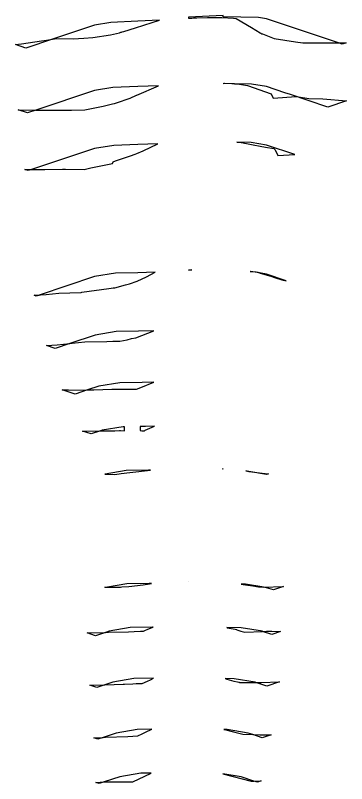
# Model space of a CAD drawing. Extents: x 1374859 to 1376773, y 382242 to 389804.
# Drawn here: x 1374874 to 1375103, y 382481 to 383013 of the extents above; entities that cross this region are included whole.
import ezdxf

# ---------------------------------------------------------------- set-up
doc = ezdxf.new("R2010")
doc.units = 0
doc.layers.add('T_Vehicle Path Lt Major', color=7, linetype='Continuous')
doc.layers.add('T_Vehicle Path Rt', color=7, linetype='Continuous')

msp = doc.modelspace()

# ---------------------------------------------------------------- linework, layer by layer
at = {"layer": 'T_Vehicle Path Lt Major'}
for points in [[(1374899.9, 382996.21), (1374902.6, 382996.61), (1374914.11, 382996.51), (1374921.51, 382997.01), (1374927.74, 382997.43), (1374939.89, 382999.23), (1374946.22, 383000.59), (1374947.03, 383000.96), (1374947.29, 383001.02), (1374947.57, 383001.11), (1374948.13, 383001.25), (1374949.15, 383001.62), (1374957.2, 383004.02), (1374968.75, 383007.77), (1374973.76, 383009.42), (1374958.88, 383008.68), (1374940.18, 383007.75), (1374928.87, 383005.87)], [(1374874.19, 382992.52), (1374874.38, 382992.54), (1374878.37, 382993.04), (1374892.15, 382995.14), (1374895.72, 382995.59), (1374899.9, 382996.21), (1374881.52, 382990.08)], [(1374888.26, 382947.13), (1374889.25, 382947.12), (1374889.86, 382947.11), (1374890.29, 382947.12), (1374907.82, 382947.2), (1374913.09, 382947.07), (1374922.31, 382947.28), (1374934.88, 382949.9), (1374941.36, 382951.43), (1374942.66, 382951.82), (1374944.06, 382952.28), (1374953.46, 382955.42), (1374957.85, 382957.37), (1374957.89, 382957.39), (1374958.14, 382957.49), (1374973.15, 382963.92), (1374958.88, 382963.41), (1374941.62, 382962.8), (1374928.87, 382960.67)], [(1374876.23, 382947.31), (1374888.26, 382947.13), (1374882.51, 382945.22)], [(1374885.33, 382906.03), (1374890.45, 382906.01), (1374894.53, 382906.08), (1374906.69, 382906.25), (1374908.84, 382906.2), (1374921.64, 382906.14), (1374926.31, 382907.27), (1374941.26, 382910.25), (1374941.83, 382911.46), (1374943.47, 382911.99), (1374953.69, 382915.4), (1374957, 382916.58), (1374958.25, 382917.02), (1374962.56, 382919.04), (1374972.69, 382923.71), (1374958.88, 382923.28), (1374942.16, 382922.76), (1374928.87, 382920.54)], [(1374880.66, 382906.04), (1374882.72, 382906.04), (1374885.33, 382906.03), (1374883.02, 382905.26)], [(1374890.66, 382819.16), (1374891.6, 382819.21), (1374895.45, 382819.56), (1374904.16, 382820.41), (1374919.42, 382821), (1374919.79, 382821.02), (1374920.23, 382821.07), (1374938.91, 382823.74), (1374940.5, 382823.94), (1374941.9, 382824.11), (1374942.93, 382824.25), (1374950.34, 382826.19), (1374953.07, 382826.97), (1374958.31, 382828.76), (1374964.75, 382831.82), (1374970.95, 382834.89), (1374958.88, 382834.63), (1374943.31, 382834.3), (1374928.87, 382831.89)], [(1374993.87, 382836.45), (1374996.16, 382836.51), (1374993.87, 382836.46)], [(1374887.14, 382818.97), (1374890.66, 382819.16), (1374888.61, 382818.47)], [(1374911.93, 382785.64), (1374913.57, 382785.79), (1374922.25, 382786.72), (1374937.49, 382787.03), (1374941.64, 382787.2), (1374941.79, 382787.24), (1374946.38, 382787.35), (1374951.57, 382788.06), (1374954.43, 382789.06), (1374957.42, 382789.44), (1374969.86, 382794.4), (1374959.37, 382794.19), (1374943.93, 382793.88), (1374929.36, 382791.45)], [(1374895.73, 382784.16), (1374903.04, 382784.8), (1374911.93, 382785.64), (1374901.61, 382782.2)], [(1374924.17, 382753.46), (1374928.55, 382753.59), (1374940.79, 382754.11), (1374943.53, 382754.08), (1374953.73, 382754.08), (1374954.97, 382754.07), (1374956.64, 382754.12), (1374957.96, 382754.14), (1374960.88, 382755.28), (1374970.01, 382758.91), (1374961.8, 382758.74), (1374946.36, 382758.43), (1374931.79, 382756)], [(1374906.46, 382753.66), (1374910.97, 382753.57), (1374921.4, 382753.38), (1374924.17, 382753.46), (1374915.61, 382750.61)], [(1374960.57, 382728.22), (1374960.57, 382725.37), (1374960.82, 382725.32), (1374961.61, 382725.28), (1374963.2, 382725.25), (1374963.36, 382725.25), (1374963.97, 382725.55), (1374970.39, 382728.42), (1374964.23, 382728.3)], [(1374920.6, 382725.04), (1374922.4, 382725.06), (1374933.09, 382725.18), (1374926.64, 382723.03)], [(1374933.09, 382725.18), (1374942.92, 382725.29), (1374946.13, 382725.34), (1374946.98, 382725.33), (1374949.74, 382725.15), (1374949.74, 382728.01), (1374948.79, 382727.99), (1374934.22, 382725.56)], [(1374936.13, 382695.2), (1374942.93, 382694.97), (1374947.24, 382695.63), (1374953.4, 382696.42), (1374967.59, 382697.97), (1374966.18, 382697.95), (1374950.73, 382697.64), (1374936.17, 382695.21)], [(1375017.38, 382698.89), (1375017.88, 382698.87), (1375017.87, 382698.88)], [(1374935.94, 382617.03), (1374937.99, 382617.01), (1374936.65, 382616.79)], [(1374937.99, 382617.01), (1374941.36, 382616.99), (1374945.32, 382616.98), (1374946.23, 382617.04), (1374946.78, 382617.04), (1374947.84, 382617.16), (1374952.67, 382617.58), (1374962.53, 382618.74), (1374966.96, 382619.28), (1374968.38, 382619.56), (1374966.66, 382619.53), (1374951.22, 382619.22)], [(1374993.87, 382620.93), (1374993.97, 382620.93), (1374993.87, 382620.93)], [(1374923.85, 382585.31), (1374936.5, 382585.76), (1374929.5, 382583.43)], [(1374936.5, 382585.76), (1374938.55, 382585.83), (1374952.34, 382586.2), (1374956.25, 382586.3), (1374960.62, 382586.49), (1374962.75, 382586.5), (1374964.23, 382587.18), (1374965.34, 382587.65), (1374968.11, 382588.79), (1374969.52, 382589.37), (1374969.09, 382589.36), (1374953.65, 382589.05), (1374939.08, 382586.62)], [(1374935.95, 382549.49), (1374942.54, 382549.64), (1374948.63, 382549.83), (1374949.6, 382549.83), (1374955.38, 382550.18), (1374957.66, 382550.32), (1374961.89, 382550.25), (1374965.47, 382551.97), (1374967.54, 382552.99), (1374969.67, 382554.05), (1374956.08, 382553.77), (1374941.51, 382551.35)], [(1374925.56, 382549.25), (1374925.62, 382549.25), (1374935.95, 382549.49), (1374930.4, 382547.64)], [(1374934.89, 382513.05), (1374936.48, 382513.11), (1374952.06, 382513.79), (1374958.92, 382514.17), (1374961.9, 382515.54), (1374964.19, 382516.63), (1374968.44, 382518.64), (1374968.55, 382518.7), (1374958.51, 382518.5), (1374943.94, 382516.07)], [(1374928.45, 382512.8), (1374934.89, 382513.05), (1374931.29, 382511.85)], [(1374935.69, 382482.23), (1374936.21, 382482.26), (1374955.38, 382482.35), (1374963.73, 382486.25), (1374968.09, 382488.37), (1374960.94, 382488.22), (1374946.37, 382485.79)], [(1374929.71, 382481.88), (1374935.69, 382482.23), (1374932.17, 382481.06)]]:
    msp.add_lwpolyline(points, close=True, dxfattribs=at)
at = {"layer": 'T_Vehicle Path Rt'}
for points in [[(1374993.87, 383010.75), (1374996.13, 383010.87), (1374997.31, 383010.9), (1374999.56, 383010.98), (1375007.14, 383011.11), (1375011.69, 383011.19), (1375013.32, 383011.19), (1375016.99, 383011.19), (1375025.04, 383010.71), (1375026.82, 383010.6), (1375037.45, 383004.27), (1375043.51, 383000.66), (1375043.95, 383000.39), (1375044.67, 383000.01), (1375045.13, 382999.86), (1375053.22, 382996.68), (1375067.96, 382994.41), (1375072.94, 382993.61), (1375073.37, 382993.62), (1375076.24, 382993.64), (1375097.54, 382993.64), (1375047.87, 383010.19), (1375042.23, 383011.13), (1375017.88, 383011.62), (1375017.87, 383012.7), (1374993.87, 383011.5)], [(1375097.54, 382993.64), (1375102.93, 382993.64), (1375100.24, 382992.74)], [(1375017.88, 382965.66), (1375018.82, 382965.67), (1375019.09, 382965.68), (1375023.86, 382965.45), (1375025.75, 382965.35), (1375017.88, 382965.5)], [(1375025.75, 382965.35), (1375029.21, 382965.16), (1375030.48, 382964.91), (1375034.6, 382964.16), (1375051.09, 382958.3), (1375052.38, 382955.49), (1375068.29, 382956.52), (1375068.52, 382956.48), (1375064.44, 382957.85), (1375060.6, 382959.13), (1375047.87, 382963.37), (1375037.42, 382965.11)], [(1375068.52, 382956.48), (1375077.11, 382955.26), (1375086.73, 382954.83), (1375103.23, 382953.55), (1375090.28, 382949.24), (1375076.65, 382953.78), (1375072.6, 382955.12)], [(1375027.41, 382924.93), (1375030.2, 382924.78), (1375030.63, 382924.73), (1375032.54, 382924.29), (1375034.01, 382923.92), (1375037.55, 382923.33), (1375044.53, 382921.98), (1375048.53, 382921.24), (1375051.52, 382920.83), (1375052.95, 382920.66), (1375053.36, 382920.17), (1375053.86, 382919.63), (1375055.68, 382915.67), (1375067.47, 382916.42), (1375047.87, 382922.96), (1375037.19, 382924.74)], [(1375036.57, 382835.51), (1375036.72, 382835.5), (1375036.64, 382835.51)], [(1375036.72, 382835.5), (1375037.17, 382835.45), (1375040.5, 382835.16), (1375040.61, 382835.15), (1375041.73, 382835.07), (1375042.41, 382834.66), (1375042.93, 382834.46)], [(1375042.93, 382834.46), (1375043.37, 382834.29), (1375046.05, 382833.72), (1375051.43, 382832.05), (1375053.25, 382831.4), (1375058.43, 382829.8), (1375061.44, 382829.11), (1375047.87, 382833.64)], [(1375033.58, 382697.44), (1375034.62, 382697.22), (1375035.6, 382697.11)], [(1375035.6, 382697.11), (1375037.76, 382696.86), (1375044.79, 382695.79), (1375049.28, 382695.53), (1375047.87, 382695.06)], [(1375030.38, 382619.12), (1375031.75, 382618.95), (1375034.83, 382618.49), (1375036.77, 382618.08), (1375038.45, 382617.88), (1375042.22, 382617.31), (1375044.67, 382617.17), (1375033.3, 382619.06)], [(1375044.67, 382617.17), (1375045.54, 382617.12), (1375059.67, 382617.42), (1375052.59, 382615.06), (1375047.87, 382616.63)], [(1375020.32, 382589.11), (1375020.66, 382588.91), (1375026.16, 382587.86), (1375026.97, 382587.68), (1375027.37, 382587.53), (1375030.18, 382586.57), (1375032.92, 382585.98), (1375045.15, 382586.41), (1375044.96, 382586.48), (1375030.39, 382588.91)], [(1375045.15, 382586.41), (1375047.85, 382586.51), (1375051.5, 382586.58), (1375057.5, 382586.32), (1375051.46, 382584.31)], [(1375019.14, 382553.8), (1375020.35, 382553.43), (1375025.35, 382551.91), (1375027.68, 382551.44), (1375028.81, 382551.21), (1375029.03, 382551.17), (1375029.21, 382551.13), (1375029.48, 382551.05), (1375040.55, 382551.1), (1375040.1, 382551.25), (1375025.53, 382553.68)], [(1375040.55, 382551.1), (1375043.6, 382551.11), (1375044.09, 382551.13), (1375056.71, 382551.41), (1375048.16, 382548.56)], [(1375018.44, 382518.49), (1375018.78, 382518.41), (1375024.91, 382516.96), (1375031.37, 382515.38), (1375038.3, 382515), (1375035.24, 382516.02), (1375020.67, 382518.45)], [(1375038.3, 382515), (1375043.31, 382514.72), (1375045.36, 382514.74), (1375051.1, 382514.89), (1375044.87, 382512.81)], [(1375017.67, 382487.91), (1375037.18, 382482.86), (1375039.11, 382482.88), (1375030.37, 382485.79)], [(1375039.11, 382482.88), (1375044.24, 382482.95), (1375041.58, 382482.06)]]:
    msp.add_lwpolyline(points, close=True, dxfattribs=at)

doc.saveas('drawing.dxf')
